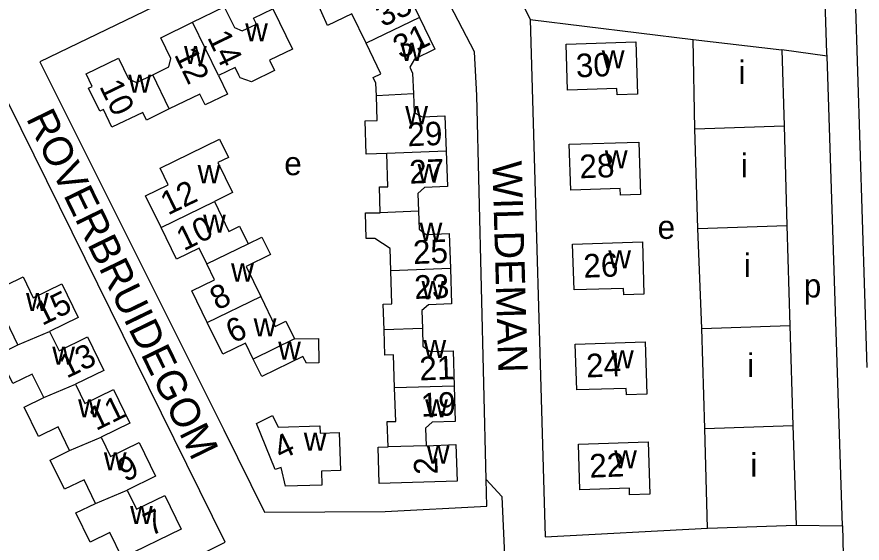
# Model space of a CAD drawing. Extents: x 159441 to 162086, y 388175 to 389787.
# Drawn here: x 161694.2 to 161838, y 388797.6 to 388887.1 of the extents above; entities that cross this region are included whole.
import ezdxf

# ---------------------------------------------------------------- set-up
doc = ezdxf.new("R2010")
doc.units = 0
for name, color, linetype in [('BLT_Basislijn', 7, 'Continuous'), ('BLT_Bebouwing', 7, 'Continuous'), ('BLT_Centroide', 7, 'Continuous'), ('BLT_Huisnummer', 7, 'Continuous'), ('BLT_Huisnummer_ tussenligend', 7, 'Continuous'), ('BLT_Onderverdeling_panden', 7, 'Continuous'), ('BLT_Straatnaam', 7, 'Continuous')]:
    doc.layers.add(name, color=color, linetype=linetype)

msp = doc.modelspace()

# ---------------------------------------------------------------- linework, layer by layer
at = {"layer": 'BLT_Basislijn'}
for p, q in [((161835.22, 388942.08), (161838.76, 388827.45)), ((161757.9, 388908.34), (161698.13, 388879.41)), ((161772.05, 388881.09), (161757.9, 388908.34)), ((161772.46, 388873.69), (161772.05, 388881.09)), ((161698.13, 388879.41), (161729.38, 388816.85)), ((161774.04, 388808.39), (161772.46, 388873.69)), ((161729.38, 388816.85), (161736.32, 388802.87)), ((161774.15, 388803.86), (161774.04, 388808.39)), ((161756.82, 388802.99), (161774.15, 388803.86)), ((161736.32, 388802.87), (161756.82, 388802.99)), ((161834.62, 388800.51), (161834.76, 388795.59))]:
    msp.add_line(p, q, dxfattribs=at)
for points in [[(161832.01, 388880.38), (161831.99, 388880.9), (161831.14, 388907.43), (161830.86, 388915.43)], [(161770.51, 388909.09), (161781.53, 388886.6)], [(161781.53, 388886.6), (161809.25, 388883.19)], [(161781.53, 388886.6), (161784.07, 388798.64), (161811.7, 388800.14)], [(161832.01, 388880.38), (161824.31, 388881.44)], [(161834.62, 388800.51), (161832.01, 388880.38)], [(161671.84, 388769.77), (161709.74, 388787.87), (161729.61, 388797.77), (161690.57, 388876.74), (161633.13, 388849.1)], [(161774.04, 388808.39), (161776.69, 388805.5), (161777.37, 388790.47), (161774.86, 388788.87), (161776.23, 388752.43), (161778.05, 388750.84)], [(161826.74, 388800.64), (161834.62, 388800.51)]]:
    msp.add_lwpolyline(points, dxfattribs=at)
at = {"layer": 'BLT_Bebouwing'}
msp.add_line((161811.7, 388800.14), (161826.74, 388800.64), dxfattribs=at)
for points in [[(161753.84, 388893.75), (161755.13, 388891.05), (161756.62, 388890.68), (161760.1, 388892.34), (161762.69, 388886.94)], [(161753.61, 388882.58), (161751.19, 388887.6), (161747.03, 388885.6), (161745.12, 388889.97), (161746.71, 388890.67)], [(161724.08, 388886.14), (161729.45, 388888.75), (161731.2, 388885.26), (161732.54, 388884.66), (161734.96, 388885.83), (161734.47, 388886.84), (161737.75, 388888.42), (161741.07, 388881.57), (161737.17, 388879.68), (161738.01, 388877.95), (161734.11, 388876.04), (161732.2, 388876.69), (161731.97, 388877.16), (161731.34, 388878.46), (161728.48, 388877.07)], [(161762.69, 388886.94), (161765.28, 388881.54), (161761.84, 388879.86), (161761.04, 388878.49), (161761.52, 388877.49), (161761.65, 388874)], [(161717.3, 388877.22), (161720.03, 388878.55), (161720.39, 388879.99), (161718.68, 388883.52), (161724.08, 388886.14)], [(161755.35, 388873.64), (161755.28, 388875.79), (161754.81, 388876.77), (161756.11, 388877.4), (161753.61, 388882.58)], [(161799.48, 388882.8), (161799.77, 388873.89), (161796.32, 388873.78), (161796.28, 388874.88), (161787.87, 388874.62), (161787.62, 388882.42), (161799.48, 388882.8)], [(161809.25, 388883.19), (161824.31, 388881.44)], [(161809.51, 388868.03), (161809.25, 388883.19)], [(161824.31, 388881.44), (161824.69, 388868.54)], [(161720.13, 388871.4), (161716.25, 388869.52), (161715.62, 388870.82), (161710.37, 388868.28), (161708.91, 388871.3), (161708.3, 388871.02), (161706.41, 388874.93), (161707.01, 388875.21), (161705.96, 388877.36), (161711.47, 388880.04), (161713.21, 388876.51), (161714.57, 388875.9), (161717.3, 388877.22)], [(161728.48, 388877.07), (161730.01, 388873.91), (161726.23, 388872.08), (161725.33, 388873.93), (161720.13, 388871.4)], [(161761.65, 388874), (161761.78, 388870.82), (161763.13, 388870.05), (161766.99, 388870.21), (161767.23, 388864.22)], [(161757.13, 388863.83), (161753.63, 388863.72), (161753.45, 388869.39), (161755.49, 388869.46), (161755.35, 388873.64)], [(161824.69, 388868.54), (161825.18, 388851.57)], [(161810.01, 388851.07), (161809.51, 388868.03)], [(161718.73, 388851.27), (161716.1, 388856.66), (161719.93, 388858.53), (161718.56, 388861.34), (161728.66, 388866.27), (161730.17, 388863.17), (161728.37, 388862.3), (161730.86, 388857.19), (161727.79, 388855.69)], [(161800.02, 388865.78), (161800.3, 388856.88), (161796.85, 388856.77), (161796.82, 388857.87), (161788.4, 388857.6), (161788.15, 388865.41), (161800.02, 388865.78)], [(161756.01, 388853.76), (161755.87, 388858.14), (161757.31, 388858.19), (161757.13, 388863.83)], [(161767.23, 388864.22), (161767.46, 388858.23), (161763.52, 388858.05), (161762.41, 388857.05), (161762.52, 388854.03)], [(161727.79, 388855.69), (161730.28, 388850.59), (161732.07, 388851.47), (161733.53, 388848.48)], [(161757.8, 388843.9), (161757.67, 388847.7), (161755.11, 388849.4), (161753.63, 388849.36), (161753.49, 388853.76), (161756.01, 388853.76)], [(161762.52, 388854.03), (161762.62, 388850.98), (161763.83, 388850.07), (161767.74, 388850.24), (161767.95, 388844.25)], [(161726.51, 388845.05), (161725.19, 388847.75), (161721.36, 388845.88), (161718.73, 388851.27)], [(161810.7, 388834.07), (161810.01, 388851.07)], [(161825.18, 388851.57), (161825.68, 388834.56)], [(161733.53, 388848.48), (161735.87, 388849.62), (161737.33, 388846.64), (161733.19, 388844.62), (161735.68, 388839.52)], [(161800.59, 388848.82), (161800.87, 388839.91), (161797.42, 388839.8), (161797.39, 388840.9), (161788.97, 388840.64), (161788.72, 388848.44), (161800.59, 388848.82)], [(161726.59, 388835.09), (161723.96, 388840.48), (161727.82, 388842.36), (161726.51, 388845.05)], [(161756.67, 388833.86), (161756.52, 388838.22), (161757.98, 388838.27), (161757.8, 388843.9)], [(161767.95, 388844.25), (161768.15, 388838.26), (161764.22, 388838.1), (161763.09, 388837.12), (161763.18, 388834.09)], [(161694.39, 388831.3), (161692.42, 388835.33), (161689.09, 388833.7), (161686.67, 388838.66), (161695.25, 388842.85), (161696.98, 388839.3), (161701.83, 388841.67), (161704.62, 388835.95), (161699.77, 388833.58)], [(161735.68, 388839.52), (161738.16, 388834.42), (161739.96, 388835.3), (161741.43, 388832.3)], [(161734.39, 388828.87), (161733.07, 388831.58), (161729.22, 388829.7), (161726.59, 388835.09)], [(161699.77, 388833.58), (161701.37, 388830.3), (161706.22, 388832.67), (161709.01, 388826.95), (161704.15, 388824.59)], [(161758.45, 388824.01), (161758.26, 388829.62), (161756.81, 388829.57), (161756.67, 388833.86)], [(161763.18, 388834.09), (161763.27, 388831.05), (161764.49, 388830.15), (161768.4, 388830.3), (161768.57, 388824.29)], [(161811.2, 388817.1), (161810.7, 388834.07)], [(161825.68, 388834.56), (161826.18, 388817.6)], [(161741.43, 388832.3), (161745.48, 388832.37), (161745.55, 388828.26), (161743.44, 388828.17), (161742.87, 388829.34), (161735.84, 388825.91), (161734.39, 388828.87)], [(161698.78, 388822.32), (161696.82, 388826.33), (161693.49, 388824.71), (161691.07, 388829.68), (161694.39, 388831.3)], [(161801.06, 388831.81), (161801.34, 388822.91), (161797.89, 388822.8), (161797.86, 388823.9), (161789.44, 388823.63), (161789.19, 388831.44), (161801.06, 388831.81)], [(161704.15, 388824.59), (161705.74, 388821.32), (161710.61, 388823.69), (161713.4, 388817.96), (161708.55, 388815.6)], [(161757.33, 388813.95), (161757.19, 388818.24), (161758.64, 388818.28), (161758.45, 388824.01)], [(161768.57, 388824.29), (161768.74, 388818.29), (161764.85, 388818.13), (161763.71, 388817.15), (161763.83, 388814.14)], [(161703.17, 388813.34), (161701.22, 388817.34), (161697.89, 388815.72), (161695.46, 388820.7), (161698.78, 388822.32)], [(161737.66, 388819.27), (161738.62, 388817.32), (161745.74, 388817.51), (161745.78, 388816.31), (161749.05, 388816.41), (161749.26, 388809.94), (161746, 388809.82), (161746.08, 388807.43), (161739.92, 388807.27), (161739.15, 388810.43), (161738.14, 388810.09), (161734.95, 388817.95), (161737.66, 388819.27)], [(161811.7, 388800.14), (161811.2, 388817.1)], [(161826.18, 388817.6), (161826.74, 388800.64)], [(161708.55, 388815.6), (161710.15, 388812.32), (161715, 388814.68), (161717.78, 388808.97), (161712.95, 388806.61)], [(161763.83, 388814.14), (161768.89, 388814.33), (161769.07, 388808.15), (161755.82, 388807.75), (161755.65, 388813.9), (161757.33, 388813.95)], [(161801.58, 388814.82), (161801.87, 388805.91), (161798.42, 388805.8), (161798.38, 388806.92), (161789.97, 388806.66), (161789.73, 388814.44), (161801.58, 388814.82)], [(161707.57, 388804.35), (161705.62, 388808.36), (161702.29, 388806.74), (161699.85, 388811.72), (161703.17, 388813.34)], [(161712.95, 388806.61), (161714.54, 388803.34), (161719.38, 388805.7), (161722.17, 388799.98), (161712.11, 388795.07), (161710.01, 388799.38), (161706.68, 388797.75), (161704.25, 388802.73), (161707.57, 388804.35)]]:
    msp.add_lwpolyline(points, dxfattribs=at)
at = {"layer": 'BLT_Onderverdeling_panden'}
for p, q in [((161762.69, 388886.94), (161753.61, 388882.58)), ((161728.48, 388877.07), (161724.08, 388886.14)), ((161720.13, 388871.4), (161717.3, 388877.22)), ((161761.65, 388874), (161755.35, 388873.64)), ((161809.51, 388868.03), (161824.69, 388868.54)), ((161767.23, 388864.22), (161757.13, 388863.83)), ((161718.73, 388851.27), (161727.79, 388855.69)), ((161762.52, 388854.03), (161756.01, 388853.76)), ((161810.01, 388851.07), (161825.18, 388851.57)), ((161726.51, 388845.05), (161733.53, 388848.48)), ((161767.95, 388844.25), (161757.8, 388843.9)), ((161726.59, 388835.09), (161735.68, 388839.52)), ((161694.39, 388831.3), (161699.77, 388833.58)), ((161763.18, 388834.09), (161756.67, 388833.86)), ((161810.7, 388834.07), (161825.68, 388834.56)), ((161741.43, 388832.3), (161734.39, 388828.87)), ((161698.78, 388822.32), (161704.15, 388824.59)), ((161768.57, 388824.29), (161758.45, 388824.01)), ((161811.2, 388817.1), (161826.18, 388817.6)), ((161703.17, 388813.34), (161708.55, 388815.6)), ((161707.57, 388804.35), (161712.95, 388806.61))]:
    msp.add_line(p, q, dxfattribs=at)
msp.add_lwpolyline([(161763.83, 388814.14), (161757.33, 388813.95)], dxfattribs=at)

# ---------------------------------------------------------------- texts
at = {"layer": 'BLT_Centroide'}
for s, p in [('w', (161733.04, 388882.91)), ('w', (161759.45, 388879.58)), ('w', (161722.64, 388879.03)), ('w', (161793.69, 388878.28)), ('i', (161816.93, 388875.62)), ('w', (161713.16, 388874.16)), ('w', (161760.26, 388868.81)), ('w', (161794.22, 388861.28)), ('i', (161817.34, 388859.8)), ('e', (161739.68, 388860.14)), ('w', (161724.95, 388858.78)), ('w', (161762.35, 388859)), ('w', (161725.88, 388850.38)), ('e', (161803.18, 388849.31)), ('w', (161762.7, 388848.97)), ('w', (161794.8, 388844.31)), ('i', (161817.84, 388842.81)), ('w', (161730.64, 388842.06)), ('p', (161828.05, 388839.36)), ('w', (161763.04, 388839.06)), ('w', (161695.76, 388837.06)), ('w', (161734.48, 388832.72)), ('w', (161763.36, 388829.06)), ('w', (161700.22, 388827.94)), ('w', (161738.65, 388828.78)), ('w', (161795.27, 388827.31)), ('i', (161818.44, 388825.83)), ('w', (161704.62, 388818.97)), ('w', (161763.66, 388818.97)), ('w', (161743.01, 388813.28)), ('w', (161763.93, 388811.09)), ('w', (161709, 388809.97)), ('w', (161795.8, 388810.31)), ('i', (161818.97, 388808.86)), ('w', (161713.46, 388800.84))]:
    msp.add_text(s, height=4, dxfattribs=at).set_placement(p)
at = {"layer": 'BLT_Huisnummer'}
for s, rotation, p in [('31', 26.0839, (161759.45, 388879.82)), ('14', 295.8925, (161726.52, 388883.58)), ('30', 2.2506, (161789.36, 388876.76)), ('10', 295.8925, (161708.17, 388875.24)), ('28', 2.2506, (161789.97, 388859.6)), ('27', 2.2506, (161761.02, 388858.69)), ('12', 26.0284, (161719.9, 388853.26)), ('26', 2.2506, (161790.63, 388842.7)), ('23', 2.2506, (161761.87, 388839.09)), ('15', 26.0044, (161698.5, 388834.49)), ('6', 26.0284, (161731, 388831.47)), ('24', 2.2506, (161791.1, 388825.74)), ('11', 26.0044, (161707.67, 388816.64)), ('19', 2.2506, (161762.98, 388819.08)), ('4', 26.0284, (161739.13, 388811.65)), ('2', 91.6519, (161765.79, 388809.28)), ('22', 2.2506, (161791.65, 388808.71)), ('7', 26.0044, (161717, 388798.72))]:
    msp.add_text(s, height=4, rotation=rotation, dxfattribs=at).set_placement(p)
at = {"layer": 'BLT_Huisnummer_ tussenligend'}
for s, rotation, p in [('33', 26.0839, (161756.44, 388885.25)), ('12', 295.8925, (161720.89, 388880.65)), ('29', 2.2506, (161760.71, 388865.05)), ('10', 26.0284, (161722.6, 388847.2)), ('25', 2.2506, (161761.66, 388845.03)), ('8', 26.0284, (161728.29, 388837.1)), ('13', 26.0044, (161702.67, 388825.52)), ('21', 2.2506, (161762.74, 388825.24)), ('9', 26.0044, (161712.63, 388807.91))]:
    msp.add_text(s, height=4, rotation=rotation, dxfattribs=at).set_placement(p)
at = {"layer": 'BLT_Straatnaam'}
for s, height, rotation, p in [('ROVERBRUIDEGOM', 4.9999, 295.9694, (161695.7, 388869.81)), ('WILDEMAN', 5, 271.6539, (161775.07, 388862.5))]:
    msp.add_text(s, height=height, rotation=rotation, dxfattribs=at).set_placement(p)

doc.saveas('drawing.dxf')
